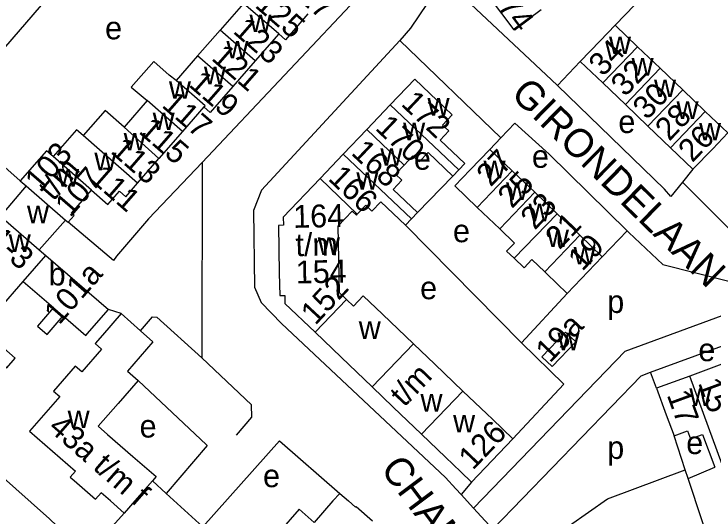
# Model space of a CAD drawing. Extents: x 157768 to 159790, y 387230 to 389604.
# Drawn here: x 158974.5 to 159097.2, y 388747.4 to 388835.4 of the extents above; entities that cross this region are included whole.
import ezdxf

# ---------------------------------------------------------------- set-up
doc = ezdxf.new("R2010")
doc.units = 0
for name, color, linetype in [('BLT_Basislijn', 7, 'Continuous'), ('BLT_Bebouwing', 7, 'Continuous'), ('BLT_Centroide', 7, 'Continuous'), ('BLT_Huisnummer', 7, 'Continuous'), ('BLT_Huisnummer_ tussenligend', 7, 'Continuous'), ('BLT_Huisnummer_reeks', 7, 'Continuous'), ('BLT_Onderdoorgang_en_onderverdeling', 7, 'Continuous'), ('BLT_Onderverdeling_panden', 7, 'Continuous'), ('BLT_Straatnaam', 7, 'Continuous')]:
    doc.layers.add(name, color=color, linetype=linetype)

msp = doc.modelspace()

# ---------------------------------------------------------------- linework, layer by layer
at = {"layer": 'BLT_Basislijn'}
for p, q in [((158970.9, 388827.28), (158984.09, 388842.71)), ((159059.82, 388813.72), (159042.12, 388830.77)), ((159069.75, 388822.9), (159073.74, 388827.12)), ((159057.86, 388811.69), (159059.82, 388813.72)), ((159007.45, 388809.41), (159007.38, 388775.14)), ((159093.49, 388808.2), (159091.65, 388805.96)), ((159045.2, 388800.6), (159051.4, 388807.01)), ((159063.41, 388777.76), (159043.08, 388798.38)), ((159081.96, 388797.39), (159077.59, 388792.86)), ((159071.46, 388786.43), (159063.41, 388777.76)), ((158993.23, 388782.89), (158991.01, 388783.57)), ((159087.09, 388769.78), (159086.04, 388772.59)), ((158996.23, 388771.16), (159008.21, 388759.83)), ((159092.13, 388755.49), (159090.17, 388761.42)), ((159092.63, 388753.97), (159092.13, 388755.49)), ((159092.63, 388753.97), (159097.3, 388755.91)), ((158998.73, 388753.55), (159001.15, 388751.33)), ((159054.65, 388753.29), (159052.84, 388751.14)), ((159001.15, 388751.33), (159007.56, 388745.48)), ((159055.01, 388748.76), (159052.84, 388751.14)), ((158987.23, 388740.61), (158993.79, 388747.89)), ((159058.38, 388745.05), (159055.01, 388748.76))]:
    msp.add_line(p, q, dxfattribs=at)
for points in [[(159079.84, 388833.49), (159088.42, 388842.44), (159092.21, 388845.98), (159090.12, 388848.03)], [(159042.16, 388846.89), (159036.31, 388840.07), (159007.45, 388809.41)], [(159049.79, 388841.65), (159043.95, 388832.98), (159042.12, 388830.77)], [(159069.75, 388822.9), (159068.7, 388823.92), (159049.79, 388841.65)], [(159042.12, 388830.77), (159017.84, 388804.52), (159016.44, 388800.99), (159016.65, 388787.51), (159017.8, 388784.83), (159021.36, 388781.15), (159050.13, 388754.14), (159051.93, 388752.14), (159052.84, 388751.14)], [(159091.65, 388805.96), (159089.59, 388803.45), (159088.49, 388804.71), (159069.75, 388822.9)], [(158962.73, 388817.52), (158975.57, 388806.2)], [(159059.82, 388813.72), (159062.28, 388816.28), (159068.29, 388810.86), (159081.96, 388797.39)], [(159007.45, 388809.41), (158998.04, 388799.48), (158992.44, 388792.98), (158991.9, 388792.18), (158983.93, 388798.91)], [(159091.65, 388805.96), (159100.01, 388797.56), (159103.65, 388797.81)], [(159081.96, 388797.39), (159082.25, 388797.1), (159088.23, 388791.52), (159100, 388788.53), (159106.82, 388786.69), (159107.18, 388785.69)], [(159055.01, 388748.76), (159081.59, 388776.28), (159107.18, 388785.69)], [(158996.63, 388779.86), (158998.75, 388782.3), (158999.49, 388782.25), (159007.38, 388775.14)], [(159086.04, 388772.59), (159108.88, 388780.99)], [(159063.41, 388777.76), (159070.87, 388770.49), (159061.93, 388760.91)], [(158948.24, 388776.18), (158953.78, 388770.81), (158980.68, 388746.87), (158987.23, 388740.61)], [(159013.44, 388761.56), (159016.16, 388764.73), (159016.12, 388766.89), (159007.38, 388775.14)], [(159058.38, 388745.05), (159084.39, 388771.98), (159086.04, 388772.59)], [(159007.56, 388745.48), (159021.01, 388760.54), (159031.56, 388751.34)], [(159008.21, 388759.83), (159008.31, 388759.74), (159001.15, 388751.33)], [(159071.87, 388745.71), (159078.52, 388750.36), (159092.13, 388755.49)], [(159101.9, 388726.8), (159100, 388731.68), (159092.63, 388753.97)]]:
    msp.add_lwpolyline(points, dxfattribs=at)
at = {"layer": 'BLT_Bebouwing'}
for p, q in [((159014.69, 388837.31), (159010.59, 388832.61)), ((159083.79, 388829.71), (159079.84, 388833.49)), ((159010.59, 388832.61), (159006.64, 388828.09)), ((159020.87, 388831.95), (159016.76, 388827.24)), ((159087.74, 388825.92), (159083.79, 388829.71)), ((159006.64, 388828.09), (159002.87, 388823.76)), ((159016.76, 388827.24), (159012.81, 388822.71)), ((159073.74, 388827.12), (159077.69, 388823.34)), ((159091.69, 388822.14), (159087.74, 388825.92)), ((159077.69, 388823.34), (159081.64, 388819.55)), ((159095.64, 388818.35), (159091.69, 388822.14)), ((158997.79, 388820.24), (158993.75, 388815.6)), ((159007.77, 388819.14), (159003.99, 388814.81)), ((159040.43, 388819.53), (159036.31, 388815.2)), ((159081.64, 388819.55), (159085.59, 388815.77)), ((159099.59, 388814.57), (159095.64, 388818.35)), ((159036.31, 388815.2), (159032.19, 388810.87)), ((159085.59, 388815.77), (159089.54, 388811.98)), ((159003.99, 388814.81), (158999.87, 388810.07)), ((159061.81, 388807.93), (159057.86, 388811.69)), ((159089.54, 388811.98), (159093.49, 388808.2)), ((159032.19, 388810.87), (159028.12, 388806.6)), ((158996.12, 388805.76), (158999.87, 388810.07)), ((159051.4, 388807.01), (159052.44, 388808.11)), ((159065.75, 388804.16), (159061.81, 388807.93)), ((158976.59, 388805.31), (158972.07, 388799.99)), ((158975.57, 388806.2), (158976.59, 388805.31)), ((159069.7, 388800.39), (159065.75, 388804.16)), ((159044.14, 388799.49), (159045.2, 388800.6)), ((159059.62, 388797.74), (159055.67, 388801.5)), ((159073.64, 388796.62), (159069.7, 388800.39)), ((158983.48, 388799.29), (158978.9, 388794.07)), ((158983.48, 388799.29), (158983.93, 388798.91)), ((159043.08, 388798.38), (159044.14, 388799.49)), ((159077.59, 388792.86), (159073.64, 388796.62)), ((158978.9, 388794.07), (158980.02, 388793.09)), ((158980.02, 388793.09), (158991.01, 388783.57)), ((159071.46, 388786.43), (159077.59, 388792.86)), ((158971.84, 388783.71), (158976.05, 388788.53)), ((158976.05, 388788.53), (158981.41, 388783.93)), ((158993.23, 388782.89), (158996.63, 388779.86)), ((159044.49, 388777.59), (159039.06, 388782.78)), ((159027.24, 388779.6), (159031.8, 388775.21)), ((159048.21, 388774.02), (159044.49, 388777.59)), ((158989.83, 388776.65), (158986.35, 388772.67)), ((159031.8, 388775.21), (159037.23, 388770)), ((159053.16, 388769.29), (159048.21, 388774.02)), ((159098.55, 388773.99), (159092.92, 388771.92)), ((158994.35, 388772.79), (158996.23, 388771.16)), ((158996.23, 388771.16), (158992.71, 388767.12)), ((159037.23, 388770), (159040.94, 388766.44)), ((159057.37, 388765.27), (159053.16, 388769.29)), ((158992.71, 388767.12), (158989.23, 388763.12)), ((159040.94, 388766.44), (159045.88, 388761.7)), ((158989.23, 388763.12), (158990.87, 388761.69)), ((158990.87, 388761.69), (158995.3, 388757.82)), ((159045.88, 388761.7), (159050.08, 388757.68)), ((159054.65, 388753.29), (159061.93, 388760.91))]:
    msp.add_line(p, q, dxfattribs=at)
for points in [[(159060.57, 388844.7), (159055.77, 388841.11), (159062.09, 388832.65), (159066.89, 388836.23)], [(159025.96, 388835.49), (159022.03, 388830.93), (159020.87, 388831.95)], [(159079.84, 388833.49), (159077.2, 388830.74), (159073.74, 388827.12)], [(159002.87, 388823.76), (159001.69, 388824.71), (158998.95, 388827.1), (158995.03, 388822.61), (158997.79, 388820.24)], [(159052.44, 388808.11), (159053.49, 388809.2), (159049.16, 388813.32), (159050.68, 388814.92), (159049.59, 388815.96), (159051.3, 388817.76), (159044.71, 388824.03), (159040.43, 388819.53)], [(159012.81, 388822.71), (159008.86, 388818.18), (159007.77, 388819.14)], [(158993.75, 388815.6), (158990.43, 388818.49), (158986.56, 388814.13)], [(158986.56, 388814.13), (158985.41, 388815.13), (158981.3, 388810.42)], [(159093.49, 388808.2), (159096.95, 388811.81), (159099.59, 388814.57)], [(158981.3, 388810.42), (158980.13, 388811.44), (158978.85, 388809.97), (158975.57, 388806.2)], [(159055.67, 388801.5), (159051.73, 388805.27), (159054.41, 388808.08), (159057.86, 388811.69)], [(159042.88, 388808.95), (159044.41, 388810.55), (159045.5, 388809.51), (159047.05, 388811.14), (159051.4, 388807.01)], [(159045.2, 388800.6), (159040.92, 388804.66), (159042.47, 388806.29), (159041.36, 388807.35), (159042.88, 388808.95)], [(159028.12, 388806.6), (159021.65, 388799.8), (159021.69, 388798.37), (159020.82, 388798.35), (159020.95, 388789.96), (159021.04, 388786.03), (159021.92, 388786.04), (159021.95, 388784.67), (159027.24, 388779.6)], [(158988.03, 388804.52), (158990.89, 388802.03), (158992.94, 388804.37), (158994.07, 388803.39), (158996.12, 388805.76)], [(158983.93, 388798.91), (158984.98, 388800.11), (158984.53, 388800.5), (158988.03, 388804.52)], [(159034.65, 388800.34), (159036.12, 388801.88), (159037.21, 388800.84), (159038.77, 388802.48), (159043.08, 388798.38)], [(159032.52, 388799.55), (159033.75, 388800.85), (159034.48, 388800.16), (159034.65, 388800.34)], [(159032.77, 388785.38), (159031.54, 388786.55), (159031.28, 388798.25), (159032.52, 388799.55)], [(159062.13, 388792.58), (159060.83, 388793.82), (159062.21, 388795.26), (159059.62, 388797.74)], [(159067.51, 388790.2), (159065.26, 388792.35), (159063.88, 388790.91), (159062.13, 388792.58)], [(159071.46, 388786.43), (159067.84, 388789.89), (159067.51, 388790.2)], [(159039.06, 388782.78), (159035.7, 388785.99), (159033.99, 388784.21), (159032.77, 388785.38)], [(158981.41, 388783.93), (158978.6, 388780.7), (158980.28, 388779.23), (158983.1, 388782.46)], [(158983.1, 388782.46), (158987.04, 388779.02), (158987.72, 388779.8), (158991.01, 388783.57)], [(158993.23, 388782.89), (158989.95, 388779.12), (158988.67, 388777.66), (158989.83, 388776.65)], [(158996.63, 388779.86), (158998.81, 388777.91), (158994.35, 388772.79)], [(158967.22, 388778.57), (158973.2, 388773.35), (158974.69, 388775.06), (158970.64, 388778.59)], [(158986.35, 388772.67), (158985.21, 388773.66), (158981.4, 388769.29), (158982.49, 388768.35)], [(159092.92, 388771.92), (159087.09, 388769.78)], [(159087.09, 388769.78), (159088.82, 388765.09), (159090.17, 388761.42)], [(158982.49, 388768.35), (158977.18, 388762.26), (158985.24, 388755.24)], [(159061.93, 388760.91), (159058.32, 388764.36), (159057.37, 388765.27)], [(159090.17, 388761.42), (159092.55, 388762.3), (159093.06, 388760.9), (159095.18, 388761.67), (159097.3, 388755.91)], [(158995.3, 388757.82), (158999.36, 388754.28), (158998.73, 388753.55)], [(159050.08, 388757.68), (159052.77, 388755.09), (159054.65, 388753.29)], [(158985.24, 388755.24), (158984.31, 388754.16), (158984.98, 388753.58), (158988.74, 388750.3), (158989.73, 388751.43)], [(158998.73, 388753.55), (158995.63, 388750), (158993.79, 388747.89)], [(158993.79, 388747.89), (158991.38, 388750), (158989.73, 388751.43)], [(159031.56, 388751.34), (159030.38, 388750), (159027.09, 388746.24)], [(159031.56, 388751.34), (159033.09, 388750), (159034.32, 388748.93), (159034.43, 388749.05), (159037.31, 388746.52)], [(159027.09, 388746.24), (159024.45, 388748.55), (159020.88, 388744.47)]]:
    msp.add_lwpolyline(points, dxfattribs=at)
msp.add_lwpolyline([(159067.02, 388775.31), (159068.83, 388773.59), (159072.97, 388777.92), (159071.17, 388779.64)], close=True, dxfattribs=at)
at = {"layer": 'BLT_Onderdoorgang_en_onderverdeling'}
for p, q in [((158976.59, 388805.31), (158983.48, 388799.29)), ((158972.07, 388799.99), (158978.9, 388794.07))]:
    msp.add_line(p, q, dxfattribs=at)
at = {"layer": 'BLT_Onderverdeling_panden'}
for p, q in [((159020.87, 388831.95), (159014.69, 388837.31)), ((159016.76, 388827.24), (159010.59, 388832.61)), ((159077.69, 388823.34), (159083.79, 388829.71)), ((159012.81, 388822.71), (159006.64, 388828.09)), ((159081.64, 388819.55), (159087.74, 388825.92)), ((159085.59, 388815.77), (159091.69, 388822.14)), ((159003.99, 388814.81), (158997.79, 388820.24)), ((159052.44, 388808.11), (159040.43, 388819.53)), ((159089.54, 388811.98), (159095.64, 388818.35)), ((158999.87, 388810.07), (158993.75, 388815.6)), ((159042.88, 388808.95), (159036.31, 388815.2)), ((158996.12, 388805.76), (158986.56, 388814.13)), ((158988.03, 388804.52), (158981.3, 388810.42)), ((159044.14, 388799.49), (159032.19, 388810.87)), ((159055.67, 388801.5), (159061.81, 388807.93)), ((159034.65, 388800.34), (159028.12, 388806.6)), ((159059.62, 388797.74), (159065.75, 388804.16)), ((159062.13, 388792.58), (159069.7, 388800.39)), ((159067.51, 388790.2), (159073.64, 388796.62)), ((158976.05, 388788.53), (158980.02, 388793.09)), ((159032.77, 388785.38), (159027.24, 388779.6)), ((159037.23, 388770), (159044.49, 388777.59)), ((159098.63, 388756.4), (159092.92, 388771.92)), ((159045.88, 388761.7), (159053.16, 388769.29))]:
    msp.add_line(p, q, dxfattribs=at)
msp.add_lwpolyline([(159007.77, 388819.14), (159007.95, 388819.34), (159002.87, 388823.76)], dxfattribs=at)

# ---------------------------------------------------------------- texts
at = {"layer": 'BLT_Centroide'}
for s, p in [('w', (159015.74, 388832.28)), ('e', (158990.43, 388831)), ('w', (159078.77, 388828.42)), ('w', (159011.7, 388827.66)), ('w', (159082.72, 388824.64)), ('w', (159007.76, 388823.12)), ('w', (159086.66, 388820.86)), ('w', (159001.62, 388820.56)), ('w', (159046.95, 388817.61)), ('w', (159090.61, 388817.05)), ('w', (158998.77, 388815.09)), ('e', (159080.41, 388814.56)), ('w', (159042.68, 388813.28)), ('w', (159094.56, 388813.27)), ('w', (158993.69, 388811.5)), ('w', (159038.69, 388808.81)), ('e', (159065.26, 388808.46)), ('w', (158988.55, 388808.03)), ('e', (159044.57, 388808.12)), ('w', (159056.77, 388806.61)), ('w', (158982.01, 388805.16)), ('w', (159034.47, 388804.62)), ('w', (159060.72, 388802.83)), ('w', (158976.74, 388798.73)), ('w', (159064.66, 388799.09)), ('e', (159051.42, 388795.4)), ('w', (158973.53, 388793.69)), ('w', (159067.89, 388794.56)), ('w', (159027.73, 388793.16)), ('w', (159072.55, 388791.52)), ('b', (158980.54, 388787.83)), ('e', (159045.66, 388785.4)), ('p', (159078.46, 388782.99)), ('w', (159034.9, 388778.44)), ('w', (159069.73, 388776.46)), ('e', (159094.44, 388774.53)), ('w', (159092.86, 388766.67)), ('w', (159045.72, 388765.69)), ('w', (158983.86, 388762.8)), ('w', (159051.44, 388762.02)), ('e', (158996.48, 388761.13)), ('e', (159092.31, 388758.23)), ('p', (159078.46, 388757.38)), ('e', (159018.12, 388752.42))]:
    msp.add_text(s, height=4, dxfattribs=at).set_placement(p)
at = {"layer": 'BLT_Huisnummer'}
for s, rotation, p in [('127', 318.915, (159021.73, 388840.1)), ('123', 318.915, (159012.68, 388832.23)), ('34', 46.2154, (159077.7, 388824.32)), ('119', 318.915, (159004.92, 388822.87)), ('30', 46.2154, (159085.44, 388816.72)), ('172', 316.4248, (159042.15, 388819.51)), ('115', 318.915, (158996.15, 388814.67)), ('26', 46.2154, (159093.39, 388809.25)), ('27', 46.3233, (159058.03, 388804.98)), ('111', 318.915, (158987.62, 388806.33)), ('166', 316.42, (159029.37, 388806.42)), ('23', 46.328, (159065.76, 388797.41)), ('19', 46.3233, (159074.09, 388790.18)), ('101a', 48.8928, (158982.39, 388780.76)), ('19a', 46.3233, (159068.41, 388774.07)), ('17', 290.1843, (159088.86, 388768.62))]:
    msp.add_text(s, height=4, rotation=rotation, dxfattribs=at).set_placement(p)
at = {"layer": 'BLT_Huisnummer_ tussenligend'}
for s, rotation, p in [('125', 318.915, (159016.52, 388836.78)), ('121', 318.915, (159008.89, 388827.51)), ('32', 46.2154, (159081.6, 388820.78)), ('117', 318.915, (159000.19, 388819.24)), ('28', 46.2154, (159089.35, 388813.01)), ('170', 316.42, (159037.63, 388815.26)), ('113', 318.915, (158991.22, 388811.18)), ('168', 316.42, (159033.41, 388810.91)), ('25', 46.328, (159061.76, 388801.18)), ('21', 46.3233, (159070.09, 388793.96)), ('15', 290.162, (159094.35, 388770.73))]:
    msp.add_text(s, height=4, rotation=rotation, dxfattribs=at).set_placement(p)
at = {"layer": 'BLT_Huisnummer_reeks'}
for s, rotation, p in [('174', 306.7386, (159057.37, 388839.14)), ('103', 49.0744, (158979.04, 388804)), ('t/m', 49.0744, (158981.37, 388802.47)), ('107', 49.0744, (158984.33, 388799.62)), ('164', 1.2369, (159023.45, 388797.91)), ('1-3', 318.6653, (158969.85, 388795.43)), ('t/m', 1.2369, (159023.85, 388792.94)), ('154', 1.2369, (159023.89, 388788.15)), ('152', 47.0062, (159027.29, 388780.7)), ('t/m', 46.2693, (159042.86, 388766.35)), ('43a t/m f', 318.922, (158980.27, 388762.55)), ('126', 46.2693, (159054.9, 388755.28))]:
    msp.add_text(s, height=4, rotation=rotation, dxfattribs=at).set_placement(p)
at = {"layer": 'BLT_Straatnaam'}
for s, rotation, p in [('GIRONDELAAN', 315.621, (159061.36, 388821.15)), ('CHAMONIXLAAN', 306.8788, (159038.57, 388755.6))]:
    msp.add_text(s, height=5, rotation=rotation, dxfattribs=at).set_placement(p)

doc.saveas('drawing.dxf')
